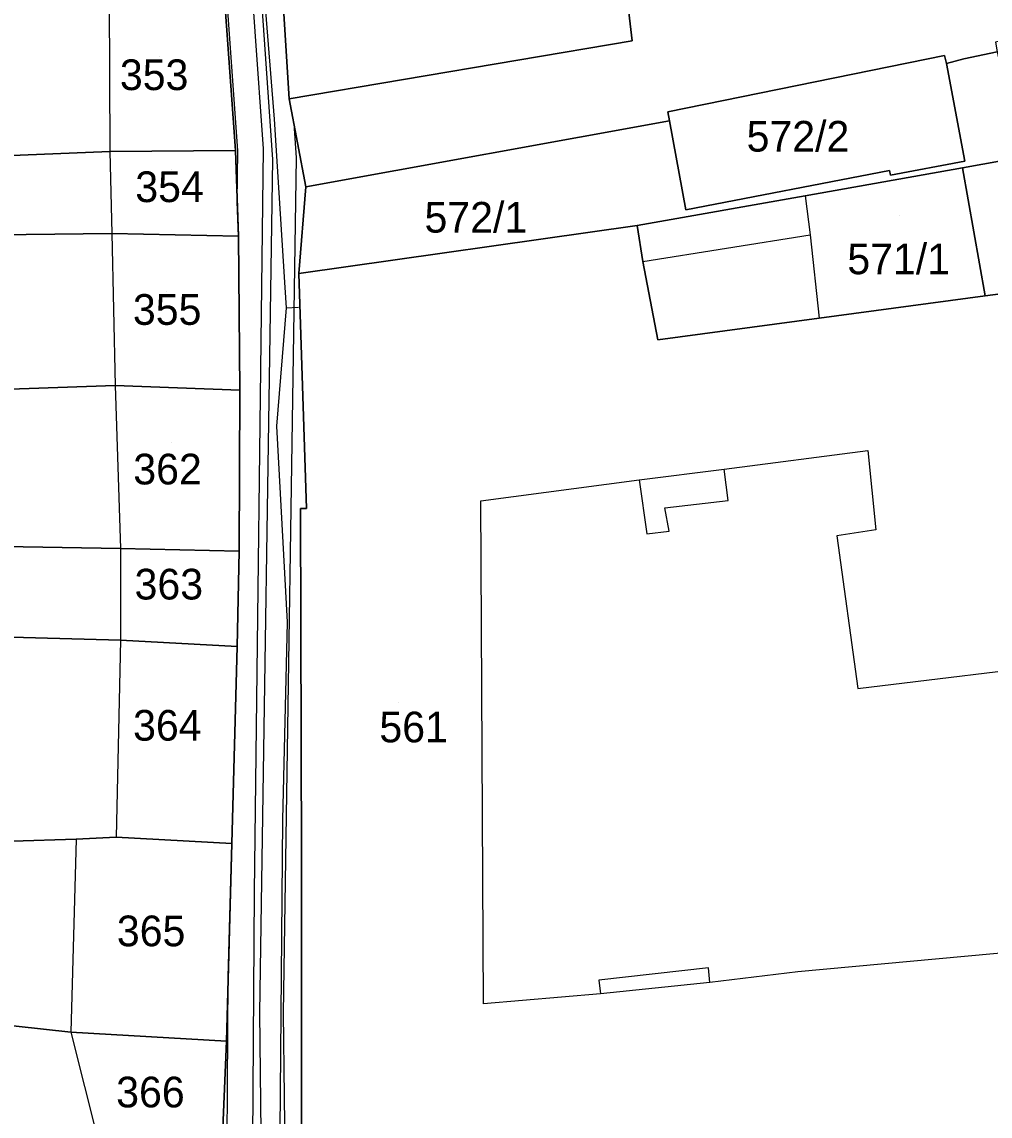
# Model space of a CAD drawing. Extents: x -263423 to -261326, y -1240067 to -1237864.
# Drawn here: x -263106.9 to -263043.8, y -1239479.5 to -1239408.1 of the extents above; entities that cross this region are included whole.
import ezdxf

# ---------------------------------------------------------------- set-up
doc = ezdxf.new("R2010")
doc.units = 0
for name, color, linetype in [('body_kn', 7, 'Continuous'), ('kladpar_druhypozemkov', 7, 'Continuous'), ('kladpar_hranice', 7, 'Continuous'), ('kladpar_parcelnecisla', 7, 'Continuous'), ('kladpar_plochy', 7, 'Continuous'), ('tarchy_linie', 7, 'Continuous'), ('zappar_hrandruhpozemk', 7, 'Continuous')]:
    doc.layers.add(name, color=color, linetype=linetype)

msp = doc.modelspace()

# ---------------------------------------------------------------- linework, layer by layer
at = {"layer": 'body_kn'}
for p, q in [((-263067.14, -1239409.39), (-263067.14, -1239409.39)), ((-263046.79, -1239410.34), (-263046.79, -1239410.34)), ((-263046.67, -1239410.85), (-263046.67, -1239410.85)), ((-263046.67, -1239410.85), (-263046.67, -1239410.85)), ((-263045.53, -1239410.56), (-263045.53, -1239410.56)), ((-263089.49, -1239413.16), (-263089.49, -1239413.16)), ((-263064.83, -1239414.01), (-263064.83, -1239414.01)), ((-263090.46, -1239414.49), (-263090.46, -1239414.49)), ((-263089.19, -1239414.76), (-263089.19, -1239414.76)), ((-263064.71, -1239414.59), (-263064.71, -1239414.59)), ((-263101.18, -1239416.59), (-263101.18, -1239416.59)), ((-263101.18, -1239416.59), (-263101.18, -1239416.59)), ((-263092.99, -1239416.52), (-263092.99, -1239416.52)), ((-263092.99, -1239416.52), (-263092.99, -1239416.52)), ((-263092.84, -1239416.54), (-263092.84, -1239416.54)), ((-263091.19, -1239416.42), (-263091.19, -1239416.42)), ((-263090.57, -1239417.11), (-263090.57, -1239417.11)), ((-263089.03, -1239417), (-263089.03, -1239417)), ((-263045.48, -1239417.23), (-263045.48, -1239417.23)), ((-263050.38, -1239417.82), (-263050.38, -1239417.82)), ((-263050.32, -1239418.14), (-263050.32, -1239418.14)), ((-263045.62, -1239417.65), (-263045.62, -1239417.65)), ((-263088.41, -1239418.9), (-263088.41, -1239418.9)), ((-263055.87, -1239419.48), (-263055.87, -1239419.48)), ((-263055.87, -1239419.48), (-263055.87, -1239419.48)), ((-263092.88, -1239419.87), (-263092.88, -1239419.87)), ((-263063.64, -1239420.39), (-263063.64, -1239420.39)), ((-263066.83, -1239421.41), (-263066.83, -1239421.41)), ((-263101.05, -1239421.93), (-263101.05, -1239421.93)), ((-263101.05, -1239421.93), (-263101.05, -1239421.93)), ((-263092.8, -1239422.11), (-263092.8, -1239422.11)), ((-263092.8, -1239422.11), (-263092.8, -1239422.11)), ((-263055.55, -1239422.03), (-263055.55, -1239422.03)), ((-263055.55, -1239422.03), (-263055.55, -1239422.03)), ((-263066.44, -1239423.77), (-263066.44, -1239423.77)), ((-263066.44, -1239423.77), (-263066.44, -1239423.77)), ((-263088.86, -1239424.55), (-263088.86, -1239424.55)), ((-263089.77, -1239425.46), (-263089.77, -1239425.46)), ((-263044.14, -1239426.01), (-263044.14, -1239426.01)), ((-263044.14, -1239426.01), (-263044.14, -1239426.01)), ((-263089.68, -1239426.79), (-263089.68, -1239426.79)), ((-263089.68, -1239426.79), (-263089.68, -1239426.79)), ((-263088.88, -1239426.74), (-263088.88, -1239426.74)), ((-263054.97, -1239427.45), (-263054.97, -1239427.45)), ((-263065.47, -1239428.87), (-263065.47, -1239428.87)), ((-263100.82, -1239431.85), (-263100.82, -1239431.85)), ((-263100.82, -1239431.85), (-263100.82, -1239431.85)), ((-263092.7, -1239432.15), (-263092.7, -1239432.15)), ((-263092.7, -1239432.15), (-263092.7, -1239432.15)), ((-263090.31, -1239434.5), (-263090.31, -1239434.5)), ((-263051.8, -1239436.09), (-263051.8, -1239436.09)), ((-263061.15, -1239437.29), (-263061.15, -1239437.29)), ((-263061.15, -1239437.29), (-263061.15, -1239437.29)), ((-263066.69, -1239437.99), (-263066.69, -1239437.99)), ((-263077, -1239439.36), (-263077, -1239439.36)), ((-263060.88, -1239439.33), (-263060.88, -1239439.33)), ((-263088.75, -1239439.86), (-263088.75, -1239439.86)), ((-263088.37, -1239439.87), (-263088.37, -1239439.87)), ((-263065.01, -1239439.81), (-263065.01, -1239439.81)), ((-263066.19, -1239441.5), (-263066.19, -1239441.5)), ((-263064.73, -1239441.34), (-263064.73, -1239441.34)), ((-263053.82, -1239441.64), (-263053.82, -1239441.64)), ((-263051.28, -1239441.25), (-263051.28, -1239441.25)), ((-263100.48, -1239442.47), (-263100.48, -1239442.47)), ((-263100.48, -1239442.47), (-263100.48, -1239442.47)), ((-263092.74, -1239442.64), (-263092.74, -1239442.64)), ((-263092.74, -1239442.64), (-263092.74, -1239442.64)), ((-263089.62, -1239447.26), (-263089.62, -1239447.26)), ((-263100.48, -1239448.44), (-263100.48, -1239448.44)), ((-263100.48, -1239448.44), (-263100.48, -1239448.44)), ((-263092.88, -1239448.86), (-263092.88, -1239448.86)), ((-263092.88, -1239448.86), (-263092.88, -1239448.86)), ((-263052.45, -1239451.58), (-263052.45, -1239451.58)), ((-263089.92, -1239460.14), (-263089.92, -1239460.14)), ((-263103.37, -1239461.41), (-263103.37, -1239461.41)), ((-263103.37, -1239461.41), (-263103.37, -1239461.41)), ((-263100.77, -1239461.27), (-263100.77, -1239461.27)), ((-263093.22, -1239461.69), (-263093.22, -1239461.69)), ((-263093.22, -1239461.69), (-263093.22, -1239461.69)), ((-263088.68, -1239462.74), (-263088.68, -1239462.74)), ((-263091.77, -1239464.87), (-263091.77, -1239464.87)), ((-263062.18, -1239469.8), (-263062.18, -1239469.8)), ((-263056.35, -1239470.05), (-263056.35, -1239470.05)), ((-263093.46, -1239470.4), (-263093.46, -1239470.4)), ((-263069.31, -1239470.6), (-263069.31, -1239470.6)), ((-263062.08, -1239470.76), (-263062.08, -1239470.76)), ((-263069.2, -1239471.49), (-263069.2, -1239471.49)), ((-263069.2, -1239471.49), (-263069.2, -1239471.49)), ((-263076.83, -1239472.15), (-263076.83, -1239472.15)), ((-263091.42, -1239472.72), (-263091.42, -1239472.72)), ((-263089.88, -1239472.74), (-263089.88, -1239472.74)), ((-263103.71, -1239473.98), (-263103.71, -1239473.98)), ((-263103.71, -1239473.98), (-263103.71, -1239473.98)), ((-263093.57, -1239474.58), (-263093.57, -1239474.58)), ((-263093.57, -1239474.58), (-263093.57, -1239474.58))]:
    msp.add_line(p, q, dxfattribs=at)
at = {"layer": 'kladpar_druhypozemkov'}
for p, q in [((-263097.96, -1239410.39), (-263097.96, -1239410.39)), ((-263055.47, -1239414.7), (-263055.47, -1239414.7)), ((-263097.16, -1239417.79), (-263097.16, -1239417.79)), ((-263076.99, -1239419.77), (-263076.99, -1239419.77)), ((-263049.76, -1239420.78), (-263049.76, -1239420.78)), ((-263097.46, -1239425.69), (-263097.46, -1239425.69)), ((-263097.16, -1239435.59), (-263097.16, -1239435.59)), ((-263097.16, -1239443.89), (-263097.16, -1239443.89)), ((-263082.37, -1239452.5), (-263082.37, -1239452.5)), ((-263097.26, -1239453.09), (-263097.26, -1239453.09)), ((-263098.36, -1239466.49), (-263098.36, -1239466.49)), ((-263098.36, -1239476.59), (-263098.36, -1239476.59))]:
    msp.add_line(p, q, dxfattribs=at)
at = {"layer": 'kladpar_hranice'}
for points in [[(-263020.35, -1239391.03), (-263001.49, -1239387.43), (-262999.89, -1239392.81), (-262999.25, -1239395.11), (-262997.59, -1239400.8), (-263023.37, -1239407.1), (-263023.73, -1239406.14), (-263024.6, -1239402.31), (-263025.23, -1239399.56), (-263067.41, -1239407.16), (-263067.14, -1239409.39), (-263089.49, -1239413.16), (-263090.11, -1239403.42), (-263076.1, -1239401.38), (-263070.56, -1239400.29), (-263064.25, -1239399.16), (-263050.68, -1239396.66), (-263040.93, -1239394.84), (-263020.35, -1239391.03)], [(-263025.23, -1239399.56), (-263024.6, -1239402.31), (-263023.73, -1239406.14), (-263025.51, -1239406.42), (-263025.58, -1239406.73), (-263034.43, -1239408), (-263040.55, -1239409.14), (-263040.73, -1239408.82), (-263043.47, -1239409.46), (-263043.36, -1239410.1), (-263045.53, -1239410.56), (-263046.67, -1239410.85), (-263046.79, -1239410.34), (-263064.83, -1239414.01), (-263064.71, -1239414.59), (-263088.41, -1239418.9), (-263089.49, -1239413.16), (-263067.14, -1239409.39), (-263067.41, -1239407.16), (-263025.23, -1239399.56)], [(-263090.11, -1239403.42), (-263089.49, -1239413.16), (-263088.41, -1239418.9), (-263088.86, -1239424.55), (-263088.37, -1239439.87), (-263088.75, -1239439.86), (-263088.68, -1239462.74), (-263088.69, -1239483.58)], [(-263093.72, -1239406.27), (-263092.99, -1239416.52), (-263101.18, -1239416.59), (-263112.36, -1239417.05), (-263112.93, -1239417.03), (-263113.08, -1239406.55), (-263112.32, -1239406.5), (-263104.07, -1239406.55), (-263101.22, -1239406.74), (-263093.72, -1239406.27)], [(-263093.95, -1239483.34), (-263093.57, -1239474.58), (-263093.22, -1239461.69), (-263092.88, -1239448.86), (-263092.74, -1239442.64), (-263092.7, -1239432.15), (-263092.8, -1239422.11), (-263092.99, -1239416.52), (-263093.72, -1239406.27)], [(-263041.88, -1239416.98), (-263045.62, -1239417.65), (-263055.87, -1239419.48), (-263066.83, -1239421.41), (-263088.86, -1239424.55), (-263088.41, -1239418.9), (-263064.71, -1239414.59), (-263063.64, -1239420.39), (-263050.38, -1239417.82), (-263050.32, -1239418.14), (-263045.48, -1239417.23), (-263046.67, -1239410.85), (-263045.53, -1239410.56), (-263043.36, -1239410.1), (-263042.9, -1239412.14), (-263041.88, -1239416.98)], [(-263046.67, -1239410.85), (-263045.48, -1239417.23), (-263050.32, -1239418.14), (-263050.38, -1239417.82), (-263063.64, -1239420.39), (-263064.71, -1239414.59), (-263064.83, -1239414.01), (-263046.79, -1239410.34), (-263046.67, -1239410.85)], [(-263031.79, -1239424.94), (-263040.87, -1239426.86), (-263040.97, -1239425.59), (-263044.14, -1239426.01), (-263045.62, -1239417.65), (-263041.88, -1239416.98), (-263039.9, -1239416.63), (-263028.61, -1239414.61), (-263027.72, -1239420.85), (-263031.2, -1239421.43), (-263030.9, -1239423.06), (-263026.91, -1239422.33), (-263026.7, -1239423.47), (-263028.13, -1239423.77), (-263028.08, -1239424.01), (-263031.85, -1239424.62), (-263031.79, -1239424.94)], [(-263092.99, -1239416.52), (-263092.8, -1239422.11), (-263101.05, -1239421.93), (-263112.22, -1239422.07), (-263112.85, -1239422.06), (-263112.91, -1239418.12), (-263112.93, -1239417.03), (-263112.36, -1239417.05), (-263101.18, -1239416.59), (-263092.99, -1239416.52)], [(-263044.14, -1239426.01), (-263054.97, -1239427.45), (-263065.47, -1239428.87), (-263066.44, -1239423.77), (-263066.83, -1239421.41), (-263055.87, -1239419.48), (-263045.62, -1239417.65), (-263044.14, -1239426.01)], [(-263088.69, -1239483.58), (-263088.68, -1239462.74), (-263088.75, -1239439.86), (-263088.37, -1239439.87), (-263088.86, -1239424.55), (-263066.83, -1239421.41), (-263066.44, -1239423.77), (-263065.47, -1239428.87), (-263054.97, -1239427.45), (-263044.14, -1239426.01), (-263040.97, -1239425.59)], [(-263092.8, -1239422.11), (-263092.7, -1239432.15), (-263100.82, -1239431.85), (-263112.06, -1239432.24), (-263112.47, -1239432.84), (-263112.85, -1239422.06), (-263112.22, -1239422.07), (-263101.05, -1239421.93), (-263092.8, -1239422.11)], [(-263092.7, -1239432.15), (-263092.74, -1239442.64), (-263100.48, -1239442.47), (-263111.9, -1239442.28), (-263112.4, -1239442.21), (-263112.47, -1239432.84), (-263112.06, -1239432.24), (-263100.82, -1239431.85), (-263092.7, -1239432.15)], [(-263092.74, -1239442.64), (-263092.88, -1239448.86), (-263100.48, -1239448.44), (-263111.58, -1239448.14), (-263112.28, -1239448.12), (-263112.4, -1239442.21), (-263111.9, -1239442.28), (-263100.48, -1239442.47), (-263092.74, -1239442.64)], [(-263092.88, -1239448.86), (-263093.22, -1239461.69), (-263100.77, -1239461.27), (-263103.37, -1239461.41), (-263111.69, -1239461.67), (-263112.32, -1239461.66), (-263112.29, -1239460.07), (-263112.28, -1239448.12), (-263111.58, -1239448.14), (-263100.48, -1239448.44), (-263092.88, -1239448.86)], [(-263093.22, -1239461.69), (-263093.57, -1239474.58), (-263103.71, -1239473.98), (-263112.45, -1239473.03), (-263113.02, -1239472.95), (-263112.32, -1239461.66), (-263111.69, -1239461.67), (-263103.37, -1239461.41), (-263100.77, -1239461.27), (-263093.22, -1239461.69)], [(-263093.57, -1239474.58), (-263093.95, -1239483.34), (-263101.55, -1239482.61), (-263113.03, -1239482.29), (-263113.66, -1239482.28), (-263113.63, -1239477.7), (-263113.02, -1239472.95), (-263112.45, -1239473.03), (-263103.71, -1239473.98), (-263093.57, -1239474.58)]]:
    msp.add_lwpolyline(points, dxfattribs=at)
at = {"layer": 'kladpar_plochy'}
for points in [[(-263020.35, -1239391.03), (-263001.49, -1239387.43), (-262999.89, -1239392.81), (-262999.25, -1239395.11), (-262997.59, -1239400.8), (-263023.37, -1239407.1), (-263023.73, -1239406.14), (-263024.6, -1239402.31), (-263025.23, -1239399.56), (-263067.41, -1239407.16), (-263067.14, -1239409.39), (-263089.49, -1239413.16), (-263090.11, -1239403.42), (-263076.1, -1239401.38), (-263070.56, -1239400.29), (-263064.25, -1239399.16), (-263050.68, -1239396.66), (-263040.93, -1239394.84)], [(-263025.23, -1239399.56), (-263024.6, -1239402.31), (-263023.73, -1239406.14), (-263025.51, -1239406.42), (-263025.58, -1239406.73), (-263034.43, -1239408), (-263040.55, -1239409.14), (-263040.73, -1239408.82), (-263043.47, -1239409.46), (-263043.36, -1239410.1), (-263045.53, -1239410.56), (-263046.67, -1239410.85), (-263046.79, -1239410.34), (-263064.83, -1239414.01), (-263064.71, -1239414.59), (-263088.41, -1239418.9), (-263089.49, -1239413.16), (-263067.14, -1239409.39), (-263067.41, -1239407.16)], [(-263093.72, -1239406.27), (-263092.99, -1239416.52), (-263101.18, -1239416.59), (-263112.36, -1239417.05), (-263112.93, -1239417.03), (-263113.08, -1239406.55), (-263112.32, -1239406.5), (-263104.07, -1239406.55), (-263101.22, -1239406.74)], [(-263041.88, -1239416.98), (-263045.62, -1239417.65), (-263055.87, -1239419.48), (-263066.83, -1239421.41), (-263088.86, -1239424.55), (-263088.41, -1239418.9), (-263064.71, -1239414.59), (-263063.64, -1239420.39), (-263050.38, -1239417.82), (-263050.32, -1239418.14), (-263045.48, -1239417.23), (-263046.67, -1239410.85), (-263045.53, -1239410.56), (-263043.36, -1239410.1), (-263042.9, -1239412.14)], [(-263046.67, -1239410.85), (-263045.48, -1239417.23), (-263050.32, -1239418.14), (-263050.38, -1239417.82), (-263063.64, -1239420.39), (-263064.71, -1239414.59), (-263064.83, -1239414.01), (-263046.79, -1239410.34)], [(-263031.79, -1239424.94), (-263040.87, -1239426.86), (-263040.97, -1239425.59), (-263044.14, -1239426.01), (-263045.62, -1239417.65), (-263041.88, -1239416.98), (-263039.9, -1239416.63), (-263028.61, -1239414.61), (-263027.72, -1239420.85), (-263031.2, -1239421.43), (-263030.9, -1239423.06), (-263026.91, -1239422.33), (-263026.7, -1239423.47), (-263028.13, -1239423.77), (-263028.08, -1239424.01), (-263031.85, -1239424.62)], [(-263092.99, -1239416.52), (-263092.8, -1239422.11), (-263101.05, -1239421.93), (-263112.22, -1239422.07), (-263112.85, -1239422.06), (-263112.91, -1239418.12), (-263112.93, -1239417.03), (-263112.36, -1239417.05), (-263101.18, -1239416.59)], [(-263044.14, -1239426.01), (-263054.97, -1239427.45), (-263065.47, -1239428.87), (-263066.44, -1239423.77), (-263066.83, -1239421.41), (-263055.87, -1239419.48), (-263045.62, -1239417.65)], [(-263092.8, -1239422.11), (-263092.7, -1239432.15), (-263100.82, -1239431.85), (-263112.06, -1239432.24), (-263112.47, -1239432.84), (-263112.85, -1239422.06), (-263112.22, -1239422.07), (-263101.05, -1239421.93)], [(-263092.7, -1239432.15), (-263092.74, -1239442.64), (-263100.48, -1239442.47), (-263111.9, -1239442.28), (-263112.4, -1239442.21), (-263112.47, -1239432.84), (-263112.06, -1239432.24), (-263100.82, -1239431.85)], [(-263092.74, -1239442.64), (-263092.88, -1239448.86), (-263100.48, -1239448.44), (-263111.58, -1239448.14), (-263112.28, -1239448.12), (-263112.4, -1239442.21), (-263111.9, -1239442.28), (-263100.48, -1239442.47)], [(-263092.88, -1239448.86), (-263093.22, -1239461.69), (-263100.77, -1239461.27), (-263103.37, -1239461.41), (-263111.69, -1239461.67), (-263112.32, -1239461.66), (-263112.29, -1239460.07), (-263112.28, -1239448.12), (-263111.58, -1239448.14), (-263100.48, -1239448.44)], [(-263093.22, -1239461.69), (-263093.57, -1239474.58), (-263103.71, -1239473.98), (-263112.45, -1239473.03), (-263113.02, -1239472.95), (-263112.32, -1239461.66), (-263111.69, -1239461.67), (-263103.37, -1239461.41), (-263100.77, -1239461.27)], [(-263093.57, -1239474.58), (-263093.95, -1239483.34), (-263101.55, -1239482.61), (-263113.03, -1239482.29), (-263113.66, -1239482.28), (-263113.63, -1239477.7), (-263113.02, -1239472.95), (-263112.45, -1239473.03), (-263103.71, -1239473.98)]]:
    msp.add_lwpolyline(points, close=True, dxfattribs=at)
for points in [[(-263090.11, -1239403.42), (-263089.49, -1239413.16), (-263088.41, -1239418.9), (-263088.86, -1239424.55), (-263088.37, -1239439.87), (-263088.75, -1239439.86), (-263088.68, -1239462.74), (-263088.69, -1239483.58)], [(-263093.95, -1239483.34), (-263093.57, -1239474.58), (-263093.22, -1239461.69), (-263092.88, -1239448.86), (-263092.74, -1239442.64), (-263092.7, -1239432.15), (-263092.8, -1239422.11), (-263092.99, -1239416.52), (-263093.72, -1239406.27)], [(-263088.69, -1239483.58), (-263088.68, -1239462.74), (-263088.75, -1239439.86), (-263088.37, -1239439.87), (-263088.86, -1239424.55), (-263066.83, -1239421.41), (-263066.44, -1239423.77), (-263065.47, -1239428.87), (-263054.97, -1239427.45), (-263044.14, -1239426.01), (-263040.97, -1239425.59)]]:
    msp.add_lwpolyline(points, dxfattribs=at)
at = {"layer": 'tarchy_linie'}
msp.add_line((-263089.68, -1239426.79), (-263088.88, -1239426.74), dxfattribs=at)
for points in [[(-263098.56, -1239316.33), (-263096.42, -1239331.45), (-263092.61, -1239387.74), (-263090.57, -1239417.11), (-263091.42, -1239472.72), (-263090.49, -1239556.61)], [(-263098.22, -1239321.11), (-263093.91, -1239378.16), (-263091.19, -1239416.42), (-263091.77, -1239464.87), (-263092.09, -1239513.44), (-263092.05, -1239544.49), (-263092.91, -1239556.88)], [(-263093.69, -1239506.13), (-263093.46, -1239470.4), (-263093.22, -1239461.69), (-263092.88, -1239448.86), (-263092.74, -1239442.64), (-263092.7, -1239432.15), (-263092.8, -1239422.11), (-263092.88, -1239419.87), (-263092.84, -1239416.54), (-263095.26, -1239382.42)], [(-263091.33, -1239403.64), (-263090.46, -1239414.49), (-263089.77, -1239425.46), (-263089.68, -1239426.79), (-263090.31, -1239434.5), (-263089.62, -1239447.26), (-263089.92, -1239460.14), (-263090.09, -1239480.43), (-263090.89, -1239485.76), (-263092.02, -1239490.39), (-263093.2, -1239493.78), (-263093.54, -1239493.89)], [(-263090.11, -1239403.42), (-263089.49, -1239413.16), (-263089.19, -1239414.76), (-263089.03, -1239417), (-263089.88, -1239472.74), (-263089.76, -1239483.62)]]:
    msp.add_lwpolyline(points, dxfattribs=at)
at = {"layer": 'zappar_hrandruhpozemk'}
for p, q in [((-263101.22, -1239406.74), (-263101.18, -1239416.59)), ((-263101.18, -1239416.59), (-263101.05, -1239421.93)), ((-263055.87, -1239419.48), (-263055.55, -1239422.03)), ((-263101.05, -1239421.93), (-263100.82, -1239431.85)), ((-263066.44, -1239423.77), (-263055.55, -1239422.03)), ((-263055.55, -1239422.03), (-263054.97, -1239427.45)), ((-263100.82, -1239431.85), (-263100.48, -1239442.47)), ((-263066.69, -1239437.99), (-263061.15, -1239437.29)), ((-263077, -1239439.36), (-263066.69, -1239437.99)), ((-263076.83, -1239472.15), (-263077, -1239439.36)), ((-263100.48, -1239442.47), (-263100.48, -1239448.44)), ((-263100.48, -1239448.44), (-263100.77, -1239461.27)), ((-263103.37, -1239461.41), (-263103.71, -1239473.98)), ((-263062.08, -1239470.76), (-263069.2, -1239471.49)), ((-263069.2, -1239471.49), (-263076.83, -1239472.15)), ((-263103.71, -1239473.98), (-263101.55, -1239482.61))]:
    msp.add_line(p, q, dxfattribs=at)
for points in [[(-263061.15, -1239437.29), (-263051.8, -1239436.09), (-263051.28, -1239441.25), (-263053.82, -1239441.64), (-263052.45, -1239451.58), (-263038.14, -1239449.86), (-263040.87, -1239426.86)], [(-263066.69, -1239437.99), (-263066.19, -1239441.5), (-263064.73, -1239441.34), (-263065.01, -1239439.81), (-263060.88, -1239439.33), (-263061.15, -1239437.29)], [(-263025.18, -1239467.18), (-263056.35, -1239470.05), (-263062.08, -1239470.76)], [(-263062.08, -1239470.76), (-263062.18, -1239469.8), (-263069.31, -1239470.6), (-263069.2, -1239471.49)]]:
    msp.add_lwpolyline(points, dxfattribs=at)

# ---------------------------------------------------------------- texts
at = {"layer": 'kladpar_parcelnecisla'}
for s, p in [('353', (-263100.519, -1239412.59)), ('572/2', (-263059.69, -1239416.6)), ('354', (-263099.517, -1239419.89)), ('572/1', (-263080.674, -1239421.88)), ('571/1', (-263053.128, -1239424.59)), ('355', (-263099.672, -1239427.89)), ('362', (-263099.648, -1239438.29)), ('363', (-263099.564, -1239445.79)), ('364', (-263099.661, -1239454.99)), ('561', (-263083.615, -1239455.1)), ('365', (-263100.717, -1239468.39)), ('366', (-263100.761, -1239478.89))]:
    msp.add_text(s, height=2, dxfattribs=at).set_placement(p)

doc.saveas('drawing.dxf')
